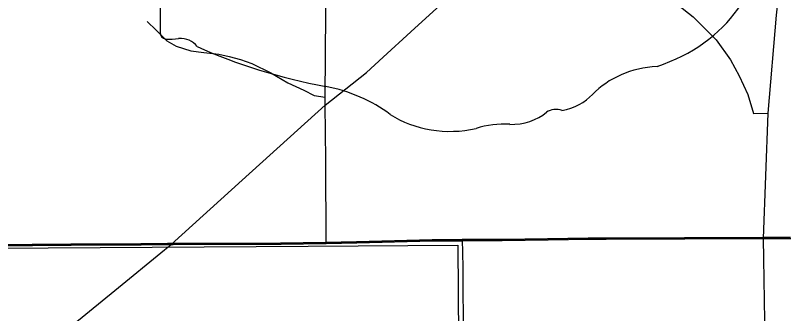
# Model space of a CAD drawing. Extents: x 0 to 34, y -5 to 22.
# Drawn here: x 4.8967 to 5.31, y 16.5184 to 16.6772 of the extents above; entities that cross this region are included whole.
import ezdxf

# ---------------------------------------------------------------- set-up
doc = ezdxf.new("R2010")
doc.units = 0
for name, color, linetype in [('GM_X_City_Street', 7, 'Continuous'), ('GM_X_County_Road', 7, 'Continuous'), ('GM_X_Interchange_Ramps', 7, 'Continuous'), ('GM_X_Section', 7, 'Continuous'), ('GM_X_State_Route', 7, 'Continuous'), ('GM_X_State_Shield', 7, 'Continuous'), ('GM_X_US_Route', 7, 'Continuous'), ('SC_Scratch2', 7, 'Continuous'), ('SH_Cut_Line', 7, 'Continuous')]:
    doc.layers.add(name, color=color, linetype=linetype)

msp = doc.modelspace()

# ---------------------------------------------------------------- linework, layer by layer
at = {"layer": 'GM_X_City_Street'}
for points in [[(4.96698, 16.67403), (4.97183, 16.66929), (4.97467, 16.66645)], [(4.97467, 16.66645), (4.97751, 16.66361), (4.98248, 16.66077), (4.9903, 16.6584), (4.99717, 16.65745), (5.00522, 16.6565), (5.01067, 16.65532), (5.01682, 16.65366), (5.02274, 16.65153), (5.03293, 16.64656), (5.04193, 16.64135), (5.05045, 16.63732), (5.05594, 16.63451), (5.06188, 16.63365)]]:
    msp.add_lwpolyline(points, dxfattribs=at)
at = {"layer": 'GM_X_County_Road'}
for points in [[(5.06247, 16.55576), (5.06221, 16.60019), (5.06188, 16.62939), (5.06188, 16.63365), (5.06253, 16.72376), (5.06235, 16.7562), (5.0622, 16.77155), (5.06172, 16.81952), (5.06205, 16.82379), (5.06439, 16.91367), (5.06348, 16.94542), (5.06419, 17.00865), (5.06442, 17.09461), (5.06584, 17.22297), (5.06608, 17.38282), (5.06679, 17.45742), (5.06869, 17.53793)], [(5.09278, 16.6549), (5.10765, 16.66843), (5.14899, 16.70633), (5.17891, 16.73891)], [(4.97974, 16.55517), (5.01759, 16.58936), (5.06188, 16.62939), (5.08386, 16.64678), (5.09278, 16.6549)], [(5.06247, 16.55576), (5.07873, 16.55604), (5.11915, 16.55714), (5.13518, 16.55719)], [(5.13518, 16.55719), (5.15628, 16.55725), (5.18073, 16.5577), (5.20244, 16.55795), (5.21169, 16.55794), (5.29566, 16.55827)], [(5.14314, 15.88944), (5.14184, 15.97389), (5.14151, 15.99552), (5.14084, 16.03875), (5.1404, 16.0677), (5.14009, 16.08897), (5.13987, 16.12023), (5.13962, 16.14194), (5.13899, 16.18553), (5.13835, 16.24461), (5.13807, 16.27304), (5.13732, 16.32234), (5.13722, 16.34023), (5.13712, 16.35944), (5.13699, 16.38285), (5.13684, 16.40121), (5.13674, 16.40835), (5.13613, 16.43645), (5.13568, 16.47009), (5.13564, 16.50485), (5.13554, 16.54218), (5.13531, 16.55151), (5.13518, 16.55719)], [(5.29566, 16.55827), (5.29814, 16.55827), (5.31028, 16.5583)], [(4.48411, 16.16293), (4.52003, 16.19206), (4.54656, 16.21366), (4.58526, 16.24489), (4.6457, 16.29368), (4.67707, 16.31862), (4.69704, 16.33379), (4.72023, 16.35084), (4.77885, 16.39467), (4.80832, 16.41712), (4.82868, 16.43229), (4.8437, 16.44409), (4.8822, 16.47565), (4.9208, 16.50709), (4.94974, 16.53066), (4.97625, 16.55231), (4.97974, 16.55517)], [(4.85262, 16.55414), (4.8644, 16.5542), (4.92651, 16.55482), (4.96382, 16.55496), (4.97803, 16.55515), (4.97974, 16.55517)], [(4.97974, 16.55517), (4.98078, 16.55518), (5.03836, 16.55534), (5.06247, 16.55576)]]:
    msp.add_lwpolyline(points, dxfattribs=at)
at = {"layer": 'GM_X_Interchange_Ramps'}
msp.add_lwpolyline([(5.13406, 16.76831), (5.13553, 16.76039), (5.14033, 16.75986), (5.15069, 16.75678), (5.16297, 16.75026), (5.17891, 16.73891), (5.25815, 16.67655), (5.27044, 16.66426), (5.27811, 16.65351), (5.28272, 16.64507), (5.28733, 16.63508), (5.2903, 16.62503), (5.29815, 16.62508)], dxfattribs=at)
at = {"layer": 'GM_X_Section'}
msp.add_lwpolyline([(5.13269, 16.55486), (5.13934, 15.60648), (4.13415, 15.59362), (4.1248, 16.54694), (4.55343, 16.55113), (5.05286, 16.55425)], close=True, dxfattribs=at)
at = {"layer": 'GM_X_State_Route'}
for points in [[(5.29566, 16.55827), (5.29815, 16.62508), (5.30259, 16.67743), (5.30857, 16.73211), (5.32526, 16.84597), (5.32723, 16.85867), (5.33899, 16.93443), (5.35809, 17.06548), (5.36863, 17.12586), (5.37863, 17.19245), (5.38469, 17.2493), (5.38758, 17.29141), (5.3889, 17.3301), (5.38811, 17.37589), (5.386, 17.43301), (5.37694, 17.62026), (5.37021, 17.78095), (5.36698, 17.85134), (5.36442, 17.88333), (5.35968, 17.92808), (5.3493, 17.98702), (5.33996, 18.03321)], [(5.29641, 16.51445), (5.29585, 16.54748), (5.29566, 16.55827)]]:
    msp.add_lwpolyline(points, dxfattribs=at)
at = {"layer": 'GM_X_State_Shield'}
msp.add_line((4.97393, 16.86818), (4.97393, 16.66806), dxfattribs=at)
for centre, major_axis, start_param, end_param in [((5.20569, 16.71477), (0.08742, 0), 5.101752, 6.440018), ((4.97774, 16.66763), (0.00385, 0), 3.00124, 4.508301), ((4.97833, 16.6881), (0.0294, 0), 4.665946, 4.897461), ((4.98434, 16.65652), (0.0106, 0), 0.519207, 1.627899), ((5.11817, 16.83632), (0.2524, 0), 4.195997, 4.488961), ((5.24255, 16.61188), (0.04788, 0), 1.647645, 2.488434), ((5.04292, 16.57816), (0.07897, 0), 0.823519, 1.323587), ((5.18189, 16.64867), (0.02824, 0), 4.937069, 5.64225), ((5.1851, 16.62116), (0.00752, 0), 1.147584, 2.315152), ((5.12833, 16.65552), (0.05011, 0), 4.026481, 4.996735), ((5.16094, 16.64054), (0.0267, 0), 4.691044, 5.507374), ((5.15728, 16.58634), (0.04118, 0), 1.495662, 1.94098)]:
    msp.add_ellipse(centre, major_axis=major_axis, ratio=0.8, start_param=start_param, end_param=end_param, dxfattribs=at)
at = {"layer": 'GM_X_US_Route'}
for points in [[(5.31007, 16.55885), (5.29793, 16.55882), (5.29546, 16.55882), (5.21148, 16.55849), (5.20223, 16.5585), (5.18052, 16.55825), (5.15607, 16.5578), (5.13497, 16.55774), (5.11894, 16.55769), (5.07852, 16.55659), (5.06226, 16.55631), (5.03815, 16.55589), (4.98057, 16.55573), (4.97953, 16.55572), (4.97783, 16.5557), (4.96361, 16.55551), (4.92631, 16.55537), (4.8642, 16.55475), (4.85241, 16.55469), (4.81417, 16.55446), (4.75852, 16.554), (4.71191, 16.55371), (4.66533, 16.55291)], [(4.66533, 16.55291), (4.71191, 16.55371), (4.75852, 16.554), (4.81417, 16.55446), (4.85241, 16.55469), (4.8642, 16.55475), (4.92631, 16.55537), (4.96361, 16.55551), (4.97783, 16.5557), (4.97953, 16.55572), (4.98057, 16.55573), (5.03815, 16.55589), (5.06226, 16.55631), (5.07852, 16.55659), (5.11894, 16.55769), (5.13497, 16.55774), (5.15607, 16.5578), (5.18052, 16.55825), (5.20223, 16.5585), (5.21148, 16.55849), (5.29546, 16.55882), (5.29793, 16.55882), (5.31007, 16.55885)]]:
    msp.add_lwpolyline(points, dxfattribs=at)
at = {"layer": 'SC_Scratch2'}
msp.add_lwpolyline([(4.66533, 16.55291), (4.71191, 16.55371), (4.75852, 16.554), (4.81417, 16.55446), (4.85241, 16.55469), (4.8642, 16.55475), (4.92631, 16.55537), (4.96361, 16.55551), (4.97783, 16.5557), (4.97953, 16.55572), (4.98057, 16.55573), (5.03815, 16.55589), (5.06226, 16.55631), (5.07852, 16.55659), (5.11894, 16.55769), (5.13497, 16.55774), (5.15607, 16.5578), (5.18052, 16.55825), (5.20223, 16.5585), (5.21148, 16.55849), (5.29546, 16.55882), (5.29793, 16.55882), (5.31007, 16.55885)], dxfattribs=at)
at = {"layer": 'SH_Cut_Line'}
for points in [[(4.66533, 16.55291), (4.71191, 16.55371), (4.75852, 16.554), (4.81417, 16.55446), (4.85241, 16.55469), (4.8642, 16.55475), (4.92631, 16.55537), (4.96361, 16.55551), (4.97783, 16.5557), (4.97953, 16.55572), (4.98057, 16.55573), (5.03815, 16.55589), (5.06226, 16.55631), (5.07852, 16.55659), (5.11894, 16.55769), (5.13497, 16.55774), (5.15607, 16.5578), (5.18052, 16.55825), (5.20223, 16.5585), (5.21148, 16.55849), (5.29546, 16.55882), (5.29793, 16.55882), (5.31007, 16.55885)], [(5.31007, 16.55885), (5.29793, 16.55882), (5.29546, 16.55882), (5.21148, 16.55849), (5.20223, 16.5585), (5.18052, 16.55825), (5.15607, 16.5578), (5.13497, 16.55774), (5.11894, 16.55769), (5.07852, 16.55659), (5.06226, 16.55631), (5.03815, 16.55589), (4.98057, 16.55573), (4.97953, 16.55572), (4.97783, 16.5557), (4.96361, 16.55551), (4.92631, 16.55537), (4.8642, 16.55475), (4.85241, 16.55469), (4.81417, 16.55446), (4.75852, 16.554), (4.71191, 16.55371), (4.66533, 16.55291)]]:
    msp.add_lwpolyline(points, dxfattribs=at)

doc.saveas('drawing.dxf')
